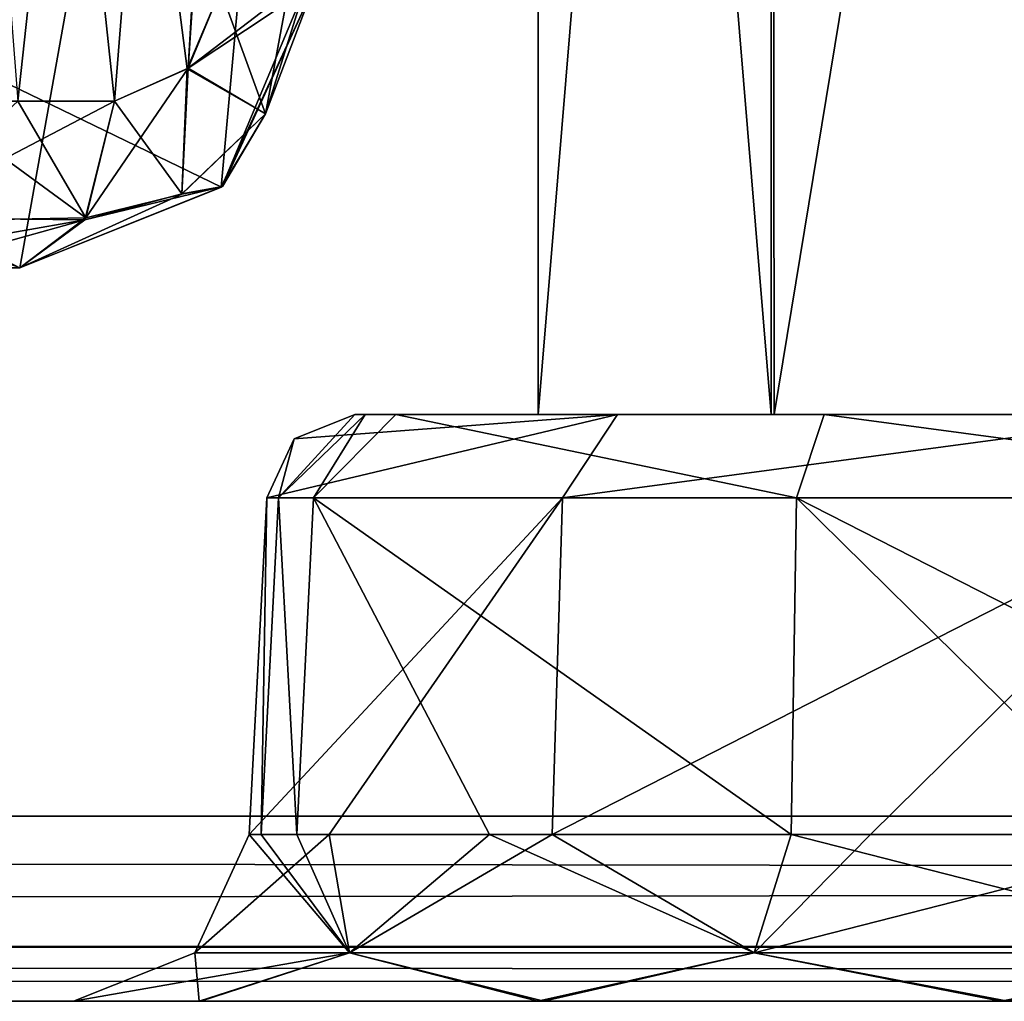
# Model space of a CAD drawing. Header units: inches. Extents: x -9.1 to 9.1, y -1.6 to 4.3.
# Tile 362 of 656: x -2.168 to -2, y -1.605 to -1.438. Entities that reach past the tile are written whole.
import ezdxf

# ---------------------------------------------------------------- set-up
doc = ezdxf.new("R2010")
doc.units = ezdxf.units.IN
doc.header["$LTSCALE"] = 81.481481
doc.header["$MEASUREMENT"] = 0
for name, color, linetype in [('123', 7, 'CONTINUOUS'), ('12871', 7, 'CONTINUOUS'), ('12872', 7, 'CONTINUOUS'), ('12873', 7, 'CONTINUOUS'), ('12874', 7, 'CONTINUOUS'), ('12875', 7, 'CONTINUOUS'), ('12876', 7, 'CONTINUOUS'), ('12877', 7, 'CONTINUOUS'), ('12878', 7, 'CONTINUOUS'), ('12879', 7, 'CONTINUOUS'), ('12948', 7, 'CONTINUOUS'), ('12949', 7, 'CONTINUOUS'), ('12950', 7, 'CONTINUOUS'), ('12951', 7, 'CONTINUOUS'), ('12952', 7, 'CONTINUOUS'), ('12953', 7, 'CONTINUOUS'), ('12954', 7, 'CONTINUOUS'), ('12955', 7, 'CONTINUOUS'), ('12956', 7, 'CONTINUOUS'), ('2689', 7, 'CONTINUOUS'), ('2690', 7, 'CONTINUOUS'), ('2723', 7, 'CONTINUOUS'), ('2727', 7, 'CONTINUOUS'), ('2734', 7, 'CONTINUOUS'), ('2735', 7, 'CONTINUOUS'), ('36', 7, 'CONTINUOUS'), ('395', 7, 'CONTINUOUS'), ('55', 7, 'CONTINUOUS'), ('5872', 7, 'CONTINUOUS'), ('5873', 7, 'CONTINUOUS'), ('5874', 7, 'CONTINUOUS'), ('6048', 7, 'CONTINUOUS'), ('77', 7, 'CONTINUOUS'), ('78', 7, 'CONTINUOUS'), ('92', 7, 'CONTINUOUS')]:
    doc.layers.add(name, color=color, linetype=linetype)

msp = doc.modelspace()

# ---------------------------------------------------------------- linework, layer by layer
at = {"layer": '123', "linetype": 'Continuous'}
for points in [[(-2.11798, -1.43262, 4.05518), (-2.87969, -1.105, 4.05518), (-2.13352, -1.46623, 4.05518), (-2.11798, -1.43262, 4.05518)], [(-2.13352, -1.46623, 4.05518), (-2.87969, -1.105, 4.05518), (-2.16791, -1.48, 4.05518), (-2.13352, -1.46623, 4.05518)]]:
    msp.add_3dface(points, dxfattribs=at)
at = {"layer": '12871', "linetype": 'Continuous'}
for points in [[(-2.13806, -1.59676, -4.352), (-2.11169, -1.59676, -4.43315), (-2.12875, -1.57657, -4.352), (-2.13806, -1.59676, -4.352)], [(-2.12875, -1.57657, -4.352), (-2.11169, -1.59676, -4.43315), (-2.12672, -1.57657, -4.3748), (-2.12875, -1.57657, -4.352)], [(-2.12672, -1.57657, -4.3748), (-2.11169, -1.59676, -4.43315), (-2.12067, -1.57657, -4.39689), (-2.12672, -1.57657, -4.3748)], [(-2.12067, -1.57657, -4.39689), (-2.11169, -1.59676, -4.43315), (-2.0878, -1.57657, -4.44617), (-2.12067, -1.57657, -4.39689)], [(-2.11169, -1.59676, -4.43315), (-2.04266, -1.59676, -4.4833), (-2.0878, -1.57657, -4.44617), (-2.11169, -1.59676, -4.43315)], [(-2.0878, -1.57657, -4.44617), (-2.04266, -1.59676, -4.4833), (-2.03635, -1.57657, -4.47551), (-2.0878, -1.57657, -4.44617)], [(-2.04266, -1.59676, -4.4833), (-1.95734, -1.59676, -4.4833), (-2.03635, -1.57657, -4.47551), (-2.04266, -1.59676, -4.4833)], [(-2.03635, -1.57657, -4.47551), (-1.95734, -1.59676, -4.4833), (-1.9772, -1.57657, -4.47872), (-2.03635, -1.57657, -4.47551)], [(-2.15871, -1.605, -4.352), (-2.13732, -1.605, -4.43148), (-2.13806, -1.59676, -4.352), (-2.15871, -1.605, -4.352)], [(-2.13806, -1.59676, -4.352), (-2.13732, -1.605, -4.43148), (-2.11169, -1.59676, -4.43315), (-2.13806, -1.59676, -4.352)], [(-2.13732, -1.605, -4.43148), (-2.07957, -1.605, -4.48927), (-2.11169, -1.59676, -4.43315), (-2.13732, -1.605, -4.43148)], [(-2.11169, -1.59676, -4.43315), (-2.07957, -1.605, -4.48927), (-2.04266, -1.59676, -4.4833), (-2.11169, -1.59676, -4.43315)], [(-2.07957, -1.605, -4.48927), (-2.00062, -1.605, -4.5107), (-2.04266, -1.59676, -4.4833), (-2.07957, -1.605, -4.48927)], [(-2.04266, -1.59676, -4.4833), (-2.00062, -1.605, -4.5107), (-1.95734, -1.59676, -4.4833), (-2.04266, -1.59676, -4.4833)], [(-2.00062, -1.605, -4.5107), (-1.92149, -1.605, -4.48987), (-1.95734, -1.59676, -4.4833), (-2.00062, -1.605, -4.5107)]]:
    msp.add_3dface(points, dxfattribs=at)
at = {"layer": '12872', "linetype": 'Continuous'}
for points in [[(-2.11169, -1.59676, -4.27085), (-2.13806, -1.59676, -4.352), (-2.11512, -1.57657, -4.29435), (-2.11169, -1.59676, -4.27085)], [(-2.13806, -1.59676, -4.352), (-2.12875, -1.57657, -4.352), (-2.11512, -1.57657, -4.29435), (-2.13806, -1.59676, -4.352)], [(-2.07713, -1.57657, -4.24891), (-2.11169, -1.59676, -4.27085), (-2.11512, -1.57657, -4.29435), (-2.07713, -1.57657, -4.24891)], [(-2.04266, -1.59676, -4.2207), (-2.11169, -1.59676, -4.27085), (-2.07713, -1.57657, -4.24891), (-2.04266, -1.59676, -4.2207)], [(-2.0228, -1.57657, -4.22528), (-2.04266, -1.59676, -4.2207), (-2.07713, -1.57657, -4.24891), (-2.0228, -1.57657, -4.22528)], [(-1.95734, -1.59676, -4.2207), (-2.04266, -1.59676, -4.2207), (-1.96365, -1.57657, -4.22849), (-1.95734, -1.59676, -4.2207)], [(-1.96365, -1.57657, -4.22849), (-2.04266, -1.59676, -4.2207), (-2.0228, -1.57657, -4.22528), (-1.96365, -1.57657, -4.22849)], [(-2.13703, -1.605, -4.27207), (-2.15871, -1.605, -4.352), (-2.11169, -1.59676, -4.27085), (-2.13703, -1.605, -4.27207)], [(-2.15871, -1.605, -4.352), (-2.13806, -1.59676, -4.352), (-2.11169, -1.59676, -4.27085), (-2.15871, -1.605, -4.352)], [(-2.07851, -1.605, -4.21413), (-2.13703, -1.605, -4.27207), (-2.11169, -1.59676, -4.27085), (-2.07851, -1.605, -4.21413)], [(-2.04266, -1.59676, -4.2207), (-2.07851, -1.605, -4.21413), (-2.11169, -1.59676, -4.27085), (-2.04266, -1.59676, -4.2207)], [(-1.99938, -1.605, -4.1933), (-2.07851, -1.605, -4.21413), (-2.04266, -1.59676, -4.2207), (-1.99938, -1.605, -4.1933)], [(-1.95734, -1.59676, -4.2207), (-1.99938, -1.605, -4.1933), (-2.04266, -1.59676, -4.2207), (-1.95734, -1.59676, -4.2207)]]:
    msp.add_3dface(points, dxfattribs=at)
at = {"layer": '12873', "linetype": 'Continuous'}
for points in [[(-2.11512, -1.57657, -4.29435), (-2.12875, -1.57657, -4.352), (-2.07536, -1.51921, -4.25134), (-2.11512, -1.57657, -4.29435)], [(-2.07536, -1.51921, -4.25134), (-2.12875, -1.57657, -4.352), (-2.12574, -1.51921, -4.352), (-2.07536, -1.51921, -4.25134)], [(-2.07713, -1.57657, -4.24891), (-2.11512, -1.57657, -4.29435), (-2.07536, -1.51921, -4.25134), (-2.07713, -1.57657, -4.24891)], [(-1.96459, -1.51921, -4.23134), (-2.07713, -1.57657, -4.24891), (-2.07536, -1.51921, -4.25134), (-1.96459, -1.51921, -4.23134)], [(-2.0228, -1.57657, -4.22528), (-2.07713, -1.57657, -4.24891), (-1.96459, -1.51921, -4.23134), (-2.0228, -1.57657, -4.22528)], [(-1.96365, -1.57657, -4.22849), (-2.0228, -1.57657, -4.22528), (-1.96459, -1.51921, -4.23134), (-1.96365, -1.57657, -4.22849)]]:
    msp.add_3dface(points, dxfattribs=at)
at = {"layer": '12874', "linetype": 'Continuous'}
for points in [[(-2.12875, -1.57657, -4.352), (-2.12672, -1.57657, -4.3748), (-2.12574, -1.51921, -4.352), (-2.12875, -1.57657, -4.352)], [(-2.12574, -1.51921, -4.352), (-2.12672, -1.57657, -4.3748), (-2.12375, -1.51921, -4.37434), (-2.12574, -1.51921, -4.352)], [(-2.12672, -1.57657, -4.3748), (-2.12067, -1.57657, -4.39689), (-2.12375, -1.51921, -4.37434), (-2.12672, -1.57657, -4.3748)], [(-2.12375, -1.51921, -4.37434), (-2.12067, -1.57657, -4.39689), (-2.11781, -1.51921, -4.39596), (-2.12375, -1.51921, -4.37434)], [(-2.12067, -1.57657, -4.39689), (-2.0878, -1.57657, -4.44617), (-2.11781, -1.51921, -4.39596), (-2.12067, -1.57657, -4.39689)], [(-2.11781, -1.51921, -4.39596), (-2.03635, -1.57657, -4.47551), (-2.03541, -1.51921, -4.47266), (-2.11781, -1.51921, -4.39596)], [(-2.0878, -1.57657, -4.44617), (-2.03635, -1.57657, -4.47551), (-2.11781, -1.51921, -4.39596), (-2.0878, -1.57657, -4.44617)], [(-2.03635, -1.57657, -4.47551), (-1.9772, -1.57657, -4.47872), (-2.03541, -1.51921, -4.47266), (-2.03635, -1.57657, -4.47551)], [(-2.03541, -1.51921, -4.47266), (-1.92287, -1.57657, -4.45509), (-1.92464, -1.51921, -4.45266), (-2.03541, -1.51921, -4.47266)], [(-1.9772, -1.57657, -4.47872), (-1.92287, -1.57657, -4.45509), (-2.03541, -1.51921, -4.47266), (-1.9772, -1.57657, -4.47872)]]:
    msp.add_3dface(points, dxfattribs=at)
at = {"layer": '12875', "linetype": 'Continuous'}
for points in [[(-2.11077, -1.505, -4.352), (-2.12375, -1.51921, -4.37434), (-2.109, -1.505, -4.37168), (-2.11077, -1.505, -4.352)], [(-2.12109, -1.50912, -4.352), (-2.12375, -1.51921, -4.37434), (-2.11077, -1.505, -4.352), (-2.12109, -1.50912, -4.352)], [(-2.12375, -1.51921, -4.37434), (-2.11781, -1.51921, -4.39596), (-2.109, -1.505, -4.37168), (-2.12375, -1.51921, -4.37434)], [(-2.11781, -1.51921, -4.39596), (-2.10378, -1.505, -4.39073), (-2.109, -1.505, -4.37168), (-2.11781, -1.51921, -4.39596)], [(-2.11781, -1.51921, -4.39596), (-2.03541, -1.51921, -4.47266), (-2.10378, -1.505, -4.39073), (-2.11781, -1.51921, -4.39596)], [(-2.10378, -1.505, -4.39073), (-2.03541, -1.51921, -4.47266), (-2.03072, -1.505, -4.45838), (-2.10378, -1.505, -4.39073)], [(-2.03541, -1.51921, -4.47266), (-1.92464, -1.51921, -4.45266), (-2.03072, -1.505, -4.45838), (-2.03541, -1.51921, -4.47266)], [(-2.03072, -1.505, -4.45838), (-1.92464, -1.51921, -4.45266), (-1.93403, -1.505, -4.44092), (-2.03072, -1.505, -4.45838)], [(-2.12574, -1.51921, -4.352), (-2.12375, -1.51921, -4.37434), (-2.12109, -1.50912, -4.352), (-2.12574, -1.51921, -4.352)]]:
    msp.add_3dface(points, dxfattribs=at)
at = {"layer": '12876', "linetype": 'Continuous'}
for points in [[(-2.11077, -1.505, -4.352), (-2.0795, -1.505, -4.352), (-2.03924, -1.505, -4.28289), (-2.11077, -1.505, -4.352)], [(-2.06597, -1.505, -4.26308), (-2.11077, -1.505, -4.352), (-2.03924, -1.505, -4.28289), (-2.06597, -1.505, -4.26308)], [(-2.11077, -1.505, -4.352), (-2.109, -1.505, -4.37168), (-2.0795, -1.505, -4.352), (-2.11077, -1.505, -4.352)], [(-2.109, -1.505, -4.37168), (-2.10378, -1.505, -4.39073), (-2.0795, -1.505, -4.352), (-2.109, -1.505, -4.37168)], [(-2.0795, -1.505, -4.352), (-2.10378, -1.505, -4.39073), (-2.03977, -1.505, -4.42079), (-2.0795, -1.505, -4.352)], [(-2.10378, -1.505, -4.39073), (-2.03072, -1.505, -4.45838), (-2.03977, -1.505, -4.42079), (-2.10378, -1.505, -4.39073)], [(-1.96928, -1.505, -4.24562), (-2.06597, -1.505, -4.26308), (-2.03924, -1.505, -4.28289), (-1.96928, -1.505, -4.24562)], [(-2.03977, -1.505, -4.42079), (-2.03072, -1.505, -4.45838), (-1.96076, -1.505, -4.42111), (-2.03977, -1.505, -4.42079)], [(-1.96023, -1.505, -4.28321), (-1.96928, -1.505, -4.24562), (-2.03924, -1.505, -4.28289), (-1.96023, -1.505, -4.28321)], [(-2.03072, -1.505, -4.45838), (-1.93403, -1.505, -4.44092), (-1.96076, -1.505, -4.42111), (-2.03072, -1.505, -4.45838)]]:
    msp.add_3dface(points, dxfattribs=at)
at = {"layer": '12877', "linetype": 'Continuous'}
for points in [[(-2.12574, -1.51921, -4.352), (-2.12109, -1.50912, -4.352), (-2.06597, -1.505, -4.26308), (-2.12574, -1.51921, -4.352)], [(-2.07536, -1.51921, -4.25134), (-2.12574, -1.51921, -4.352), (-2.06597, -1.505, -4.26308), (-2.07536, -1.51921, -4.25134)], [(-2.12109, -1.50912, -4.352), (-2.11077, -1.505, -4.352), (-2.06597, -1.505, -4.26308), (-2.12109, -1.50912, -4.352)], [(-1.96459, -1.51921, -4.23134), (-2.07536, -1.51921, -4.25134), (-1.96928, -1.505, -4.24562), (-1.96459, -1.51921, -4.23134)], [(-2.07536, -1.51921, -4.25134), (-2.06597, -1.505, -4.26308), (-1.96928, -1.505, -4.24562), (-2.07536, -1.51921, -4.25134)]]:
    msp.add_3dface(points, dxfattribs=at)
at = {"layer": '12878', "linetype": 'Continuous'}
for points in [[(-2.0795, -1.025, -4.352), (-2.03977, -1.505, -4.42079), (-2.03975, -1.025, -4.42085), (-2.0795, -1.025, -4.352)], [(-2.0795, -1.505, -4.352), (-2.03977, -1.505, -4.42079), (-2.0795, -1.025, -4.352), (-2.0795, -1.505, -4.352)], [(-2.03977, -1.505, -4.42079), (-1.96076, -1.505, -4.42111), (-2.03975, -1.025, -4.42085), (-2.03977, -1.505, -4.42079)], [(-2.03975, -1.025, -4.42085), (-1.96076, -1.505, -4.42111), (-1.96025, -1.025, -4.42085), (-2.03975, -1.025, -4.42085)]]:
    msp.add_3dface(points, dxfattribs=at)
at = {"layer": '12879', "linetype": 'Continuous'}
for points in [[(-2.0795, -1.505, -4.352), (-2.0795, -1.025, -4.352), (-2.03975, -1.025, -4.28315), (-2.0795, -1.505, -4.352)], [(-2.03924, -1.505, -4.28289), (-2.0795, -1.505, -4.352), (-2.03975, -1.025, -4.28315), (-2.03924, -1.505, -4.28289)], [(-1.96025, -1.025, -4.28315), (-2.03924, -1.505, -4.28289), (-2.03975, -1.025, -4.28315), (-1.96025, -1.025, -4.28315)], [(-1.96023, -1.505, -4.28321), (-2.03924, -1.505, -4.28289), (-1.96025, -1.025, -4.28315), (-1.96023, -1.505, -4.28321)]]:
    msp.add_3dface(points, dxfattribs=at)
at = {"layer": '12948', "linetype": 'Continuous'}
for points in [[(-2.11512, -1.57657, 4.40965), (-2.13806, -1.59676, 4.352), (-2.12875, -1.57657, 4.352), (-2.11512, -1.57657, 4.40965)], [(-2.11169, -1.59676, 4.43315), (-2.13806, -1.59676, 4.352), (-2.11512, -1.57657, 4.40965), (-2.11169, -1.59676, 4.43315)], [(-2.07713, -1.57657, 4.45509), (-2.11169, -1.59676, 4.43315), (-2.11512, -1.57657, 4.40965), (-2.07713, -1.57657, 4.45509)], [(-2.04266, -1.59676, 4.4833), (-2.11169, -1.59676, 4.43315), (-2.07713, -1.57657, 4.45509), (-2.04266, -1.59676, 4.4833)], [(-2.0228, -1.57657, 4.47872), (-2.04266, -1.59676, 4.4833), (-2.07713, -1.57657, 4.45509), (-2.0228, -1.57657, 4.47872)], [(-1.96365, -1.57657, 4.47551), (-2.04266, -1.59676, 4.4833), (-2.0228, -1.57657, 4.47872), (-1.96365, -1.57657, 4.47551)], [(-1.95734, -1.59676, 4.4833), (-2.04266, -1.59676, 4.4833), (-1.96365, -1.57657, 4.47551), (-1.95734, -1.59676, 4.4833)], [(-2.13703, -1.605, 4.43193), (-2.15871, -1.605, 4.352), (-2.11169, -1.59676, 4.43315), (-2.13703, -1.605, 4.43193)], [(-2.11169, -1.59676, 4.43315), (-2.15871, -1.605, 4.352), (-2.13806, -1.59676, 4.352), (-2.11169, -1.59676, 4.43315)], [(-2.07851, -1.605, 4.48987), (-2.13703, -1.605, 4.43193), (-2.11169, -1.59676, 4.43315), (-2.07851, -1.605, 4.48987)], [(-2.04266, -1.59676, 4.4833), (-2.07851, -1.605, 4.48987), (-2.11169, -1.59676, 4.43315), (-2.04266, -1.59676, 4.4833)], [(-1.99938, -1.605, 4.5107), (-2.07851, -1.605, 4.48987), (-2.04266, -1.59676, 4.4833), (-1.99938, -1.605, 4.5107)], [(-1.95734, -1.59676, 4.4833), (-1.99938, -1.605, 4.5107), (-2.04266, -1.59676, 4.4833), (-1.95734, -1.59676, 4.4833)]]:
    msp.add_3dface(points, dxfattribs=at)
at = {"layer": '12949', "linetype": 'Continuous'}
for points in [[(-2.12875, -1.57657, 4.352), (-2.13806, -1.59676, 4.352), (-2.11169, -1.59676, 4.27085), (-2.12875, -1.57657, 4.352)], [(-2.12875, -1.57657, 4.352), (-2.11169, -1.59676, 4.27085), (-2.12672, -1.57657, 4.3292), (-2.12875, -1.57657, 4.352)], [(-2.12672, -1.57657, 4.3292), (-2.11169, -1.59676, 4.27085), (-2.12067, -1.57657, 4.30711), (-2.12672, -1.57657, 4.3292)], [(-2.12067, -1.57657, 4.30711), (-2.11169, -1.59676, 4.27085), (-2.0878, -1.57657, 4.25783), (-2.12067, -1.57657, 4.30711)], [(-2.11169, -1.59676, 4.27085), (-2.04266, -1.59676, 4.2207), (-2.0878, -1.57657, 4.25783), (-2.11169, -1.59676, 4.27085)], [(-2.0878, -1.57657, 4.25783), (-2.04266, -1.59676, 4.2207), (-2.03635, -1.57657, 4.22849), (-2.0878, -1.57657, 4.25783)], [(-2.04266, -1.59676, 4.2207), (-1.95734, -1.59676, 4.2207), (-2.03635, -1.57657, 4.22849), (-2.04266, -1.59676, 4.2207)], [(-2.03635, -1.57657, 4.22849), (-1.95734, -1.59676, 4.2207), (-1.9772, -1.57657, 4.22528), (-2.03635, -1.57657, 4.22849)], [(-2.15871, -1.605, 4.352), (-2.13732, -1.605, 4.27252), (-2.13806, -1.59676, 4.352), (-2.15871, -1.605, 4.352)], [(-2.13806, -1.59676, 4.352), (-2.13732, -1.605, 4.27252), (-2.11169, -1.59676, 4.27085), (-2.13806, -1.59676, 4.352)], [(-2.13732, -1.605, 4.27252), (-2.07957, -1.605, 4.21473), (-2.11169, -1.59676, 4.27085), (-2.13732, -1.605, 4.27252)], [(-2.11169, -1.59676, 4.27085), (-2.07957, -1.605, 4.21473), (-2.04266, -1.59676, 4.2207), (-2.11169, -1.59676, 4.27085)], [(-2.07957, -1.605, 4.21473), (-2.00062, -1.605, 4.1933), (-2.04266, -1.59676, 4.2207), (-2.07957, -1.605, 4.21473)], [(-2.04266, -1.59676, 4.2207), (-2.00062, -1.605, 4.1933), (-1.95734, -1.59676, 4.2207), (-2.04266, -1.59676, 4.2207)], [(-2.00062, -1.605, 4.1933), (-1.92149, -1.605, 4.21413), (-1.95734, -1.59676, 4.2207), (-2.00062, -1.605, 4.1933)]]:
    msp.add_3dface(points, dxfattribs=at)
at = {"layer": '12950', "linetype": 'Continuous'}
for points in [[(-2.12875, -1.57657, 4.352), (-2.12672, -1.57657, 4.3292), (-2.12574, -1.51921, 4.352), (-2.12875, -1.57657, 4.352)], [(-2.12574, -1.51921, 4.352), (-2.12672, -1.57657, 4.3292), (-2.12375, -1.51921, 4.32966), (-2.12574, -1.51921, 4.352)], [(-2.12672, -1.57657, 4.3292), (-2.12067, -1.57657, 4.30711), (-2.12375, -1.51921, 4.32966), (-2.12672, -1.57657, 4.3292)], [(-2.12375, -1.51921, 4.32966), (-2.12067, -1.57657, 4.30711), (-2.11781, -1.51921, 4.30804), (-2.12375, -1.51921, 4.32966)], [(-2.12067, -1.57657, 4.30711), (-2.0878, -1.57657, 4.25783), (-2.11781, -1.51921, 4.30804), (-2.12067, -1.57657, 4.30711)], [(-2.11781, -1.51921, 4.30804), (-2.03635, -1.57657, 4.22849), (-2.03541, -1.51921, 4.23134), (-2.11781, -1.51921, 4.30804)], [(-2.0878, -1.57657, 4.25783), (-2.03635, -1.57657, 4.22849), (-2.11781, -1.51921, 4.30804), (-2.0878, -1.57657, 4.25783)], [(-2.03635, -1.57657, 4.22849), (-1.9772, -1.57657, 4.22528), (-2.03541, -1.51921, 4.23134), (-2.03635, -1.57657, 4.22849)], [(-2.03541, -1.51921, 4.23134), (-1.92287, -1.57657, 4.24891), (-1.92464, -1.51921, 4.25134), (-2.03541, -1.51921, 4.23134)], [(-1.9772, -1.57657, 4.22528), (-1.92287, -1.57657, 4.24891), (-2.03541, -1.51921, 4.23134), (-1.9772, -1.57657, 4.22528)]]:
    msp.add_3dface(points, dxfattribs=at)
at = {"layer": '12951', "linetype": 'Continuous'}
for points in [[(-2.12875, -1.57657, 4.352), (-2.12574, -1.51921, 4.352), (-2.07536, -1.51921, 4.45266), (-2.12875, -1.57657, 4.352)], [(-2.11512, -1.57657, 4.40965), (-2.12875, -1.57657, 4.352), (-2.07536, -1.51921, 4.45266), (-2.11512, -1.57657, 4.40965)], [(-2.07713, -1.57657, 4.45509), (-2.11512, -1.57657, 4.40965), (-2.07536, -1.51921, 4.45266), (-2.07713, -1.57657, 4.45509)], [(-1.96459, -1.51921, 4.47266), (-2.07713, -1.57657, 4.45509), (-2.07536, -1.51921, 4.45266), (-1.96459, -1.51921, 4.47266)], [(-2.0228, -1.57657, 4.47872), (-2.07713, -1.57657, 4.45509), (-1.96459, -1.51921, 4.47266), (-2.0228, -1.57657, 4.47872)], [(-1.96365, -1.57657, 4.47551), (-2.0228, -1.57657, 4.47872), (-1.96459, -1.51921, 4.47266), (-1.96365, -1.57657, 4.47551)]]:
    msp.add_3dface(points, dxfattribs=at)
at = {"layer": '12952', "linetype": 'Continuous'}
for points in [[(-2.06597, -1.505, 4.44092), (-2.12574, -1.51921, 4.352), (-2.12109, -1.50912, 4.352), (-2.06597, -1.505, 4.44092)], [(-2.07536, -1.51921, 4.45266), (-2.12574, -1.51921, 4.352), (-2.06597, -1.505, 4.44092), (-2.07536, -1.51921, 4.45266)], [(-2.11077, -1.505, 4.352), (-2.06597, -1.505, 4.44092), (-2.12109, -1.50912, 4.352), (-2.11077, -1.505, 4.352)], [(-1.96928, -1.505, 4.45838), (-2.07536, -1.51921, 4.45266), (-2.06597, -1.505, 4.44092), (-1.96928, -1.505, 4.45838)], [(-1.96459, -1.51921, 4.47266), (-2.07536, -1.51921, 4.45266), (-1.96928, -1.505, 4.45838), (-1.96459, -1.51921, 4.47266)]]:
    msp.add_3dface(points, dxfattribs=at)
at = {"layer": '12953', "linetype": 'Continuous'}
for points in [[(-2.11077, -1.505, 4.352), (-2.0795, -1.505, 4.352), (-2.03924, -1.505, 4.42111), (-2.11077, -1.505, 4.352)], [(-2.06597, -1.505, 4.44092), (-2.11077, -1.505, 4.352), (-2.03924, -1.505, 4.42111), (-2.06597, -1.505, 4.44092)], [(-2.11077, -1.505, 4.352), (-2.109, -1.505, 4.33232), (-2.0795, -1.505, 4.352), (-2.11077, -1.505, 4.352)], [(-2.109, -1.505, 4.33232), (-2.10378, -1.505, 4.31327), (-2.0795, -1.505, 4.352), (-2.109, -1.505, 4.33232)], [(-2.0795, -1.505, 4.352), (-2.10378, -1.505, 4.31327), (-2.03977, -1.505, 4.28321), (-2.0795, -1.505, 4.352)], [(-2.10378, -1.505, 4.31327), (-2.03072, -1.505, 4.24562), (-2.03977, -1.505, 4.28321), (-2.10378, -1.505, 4.31327)], [(-1.96928, -1.505, 4.45838), (-2.06597, -1.505, 4.44092), (-2.03924, -1.505, 4.42111), (-1.96928, -1.505, 4.45838)], [(-2.03977, -1.505, 4.28321), (-2.03072, -1.505, 4.24562), (-1.96076, -1.505, 4.28289), (-2.03977, -1.505, 4.28321)], [(-1.96023, -1.505, 4.42079), (-1.96928, -1.505, 4.45838), (-2.03924, -1.505, 4.42111), (-1.96023, -1.505, 4.42079)], [(-2.03072, -1.505, 4.24562), (-1.93403, -1.505, 4.26308), (-1.96076, -1.505, 4.28289), (-2.03072, -1.505, 4.24562)]]:
    msp.add_3dface(points, dxfattribs=at)
at = {"layer": '12954', "linetype": 'Continuous'}
for points in [[(-2.11077, -1.505, 4.352), (-2.12375, -1.51921, 4.32966), (-2.109, -1.505, 4.33232), (-2.11077, -1.505, 4.352)], [(-2.12375, -1.51921, 4.32966), (-2.11077, -1.505, 4.352), (-2.12109, -1.50912, 4.352), (-2.12375, -1.51921, 4.32966)], [(-2.12375, -1.51921, 4.32966), (-2.11781, -1.51921, 4.30804), (-2.109, -1.505, 4.33232), (-2.12375, -1.51921, 4.32966)], [(-2.11781, -1.51921, 4.30804), (-2.10378, -1.505, 4.31327), (-2.109, -1.505, 4.33232), (-2.11781, -1.51921, 4.30804)], [(-2.11781, -1.51921, 4.30804), (-2.03541, -1.51921, 4.23134), (-2.10378, -1.505, 4.31327), (-2.11781, -1.51921, 4.30804)], [(-2.03541, -1.51921, 4.23134), (-2.03072, -1.505, 4.24562), (-2.10378, -1.505, 4.31327), (-2.03541, -1.51921, 4.23134)], [(-2.03541, -1.51921, 4.23134), (-1.92464, -1.51921, 4.25134), (-2.03072, -1.505, 4.24562), (-2.03541, -1.51921, 4.23134)], [(-1.92464, -1.51921, 4.25134), (-1.93403, -1.505, 4.26308), (-2.03072, -1.505, 4.24562), (-1.92464, -1.51921, 4.25134)], [(-2.12574, -1.51921, 4.352), (-2.12375, -1.51921, 4.32966), (-2.12109, -1.50912, 4.352), (-2.12574, -1.51921, 4.352)]]:
    msp.add_3dface(points, dxfattribs=at)
at = {"layer": '12955', "linetype": 'Continuous'}
for points in [[(-2.0795, -1.025, 4.352), (-2.03977, -1.505, 4.28321), (-2.03975, -1.025, 4.28315), (-2.0795, -1.025, 4.352)], [(-2.0795, -1.505, 4.352), (-2.03977, -1.505, 4.28321), (-2.0795, -1.025, 4.352), (-2.0795, -1.505, 4.352)], [(-2.03977, -1.505, 4.28321), (-1.96076, -1.505, 4.28289), (-2.03975, -1.025, 4.28315), (-2.03977, -1.505, 4.28321)], [(-2.03975, -1.025, 4.28315), (-1.96076, -1.505, 4.28289), (-1.96025, -1.025, 4.28315), (-2.03975, -1.025, 4.28315)]]:
    msp.add_3dface(points, dxfattribs=at)
at = {"layer": '12956', "linetype": 'Continuous'}
for points in [[(-2.0795, -1.505, 4.352), (-2.0795, -1.025, 4.352), (-2.03975, -1.025, 4.42085), (-2.0795, -1.505, 4.352)], [(-2.03924, -1.505, 4.42111), (-2.0795, -1.505, 4.352), (-2.03975, -1.025, 4.42085), (-2.03924, -1.505, 4.42111)], [(-1.96025, -1.025, 4.42085), (-2.03924, -1.505, 4.42111), (-2.03975, -1.025, 4.42085), (-1.96025, -1.025, 4.42085)], [(-1.96023, -1.505, 4.42079), (-2.03924, -1.505, 4.42111), (-1.96025, -1.025, 4.42085), (-1.96023, -1.505, 4.42079)]]:
    msp.add_3dface(points, dxfattribs=at)
at = {"layer": '2689', "linetype": 'Continuous'}
for points in [[(-2.13353, -1.46623, -4.04245), (-2.11798, -1.43262, -4.04245), (-2.13333, -1.46612, -4.08194), (-2.13353, -1.46623, -4.04245)], [(-2.11798, -1.43262, -4.04245), (-2.11798, -1.43262, -4.07931), (-2.13333, -1.46612, -4.08194), (-2.11798, -1.43262, -4.04245)], [(-2.16791, -1.48, -4.08996), (-2.13353, -1.46623, -4.04245), (-2.13333, -1.46612, -4.08194), (-2.16791, -1.48, -4.08996)], [(-2.16791, -1.48, -4.04245), (-2.13353, -1.46623, -4.04245), (-2.16791, -1.48, -4.08996), (-2.16791, -1.48, -4.04245)]]:
    msp.add_3dface(points, dxfattribs=at)
at = {"layer": '2690', "linetype": 'Continuous'}
msp.add_3dface([(-2.16791, -1.48, -4.04245), (-2.16791, -1.48, -4.08996), (-2.18616, -1.48, -4.10259), (-2.16791, -1.48, -4.04245)], dxfattribs=at)
at = {"layer": '2723', "linetype": 'Continuous'}
for points in [[(-2.8742, -0.63817, -4.47526), (-2.82519, -1.57343, -4.42625), (-2.1063, -0.63817, -4.47526), (-2.8742, -0.63817, -4.47526)], [(-2.1063, -0.63817, -4.47526), (-2.82519, -1.57343, -4.42625), (-2.24995, -0.84342, -4.4645), (-2.1063, -0.63817, -4.47526)]]:
    msp.add_3dface(points, dxfattribs=at)
at = {"layer": '2727', "linetype": 'Continuous'}
for points in [[(-2.16824, -1.45157, -4.1266), (-2.15174, -1.45157, -4.11518), (-2.21216, -0.88343, -4.21696), (-2.16824, -1.45157, -4.1266)], [(-2.21216, -0.88343, -4.21696), (-2.15174, -1.45157, -4.11518), (-2.13932, -1.44608, -4.108), (-2.21216, -0.88343, -4.21696)], [(-2.13365, -1.43262, -4.10565), (-2.21216, -0.88343, -4.21696), (-2.13932, -1.44608, -4.108), (-2.13365, -1.43262, -4.10565)]]:
    msp.add_3dface(points, dxfattribs=at)
at = {"layer": '2734', "linetype": 'Continuous'}
for points in [[(-2.16824, -1.45157, -4.1266), (-2.18975, -1.47146, -4.13235), (-2.15174, -1.45157, -4.11518), (-2.16824, -1.45157, -4.1266)], [(-2.15174, -1.45157, -4.11518), (-2.18975, -1.47146, -4.13235), (-2.15678, -1.47178, -4.10733), (-2.15174, -1.45157, -4.11518)], [(-2.18975, -1.47146, -4.13235), (-2.20346, -1.48, -4.11649), (-2.15678, -1.47178, -4.10733), (-2.18975, -1.47146, -4.13235)], [(-2.20346, -1.48, -4.11649), (-2.18616, -1.48, -4.10259), (-2.15678, -1.47178, -4.10733), (-2.20346, -1.48, -4.11649)], [(-2.18616, -1.48, -4.10259), (-2.16791, -1.48, -4.08996), (-2.15678, -1.47178, -4.10733), (-2.18616, -1.48, -4.10259)]]:
    msp.add_3dface(points, dxfattribs=at)
at = {"layer": '2735', "linetype": 'Continuous'}
for points in [[(-2.13365, -1.43262, -4.10565), (-2.13932, -1.44608, -4.108), (-2.12214, -1.43287, -4.09452), (-2.13365, -1.43262, -4.10565)], [(-2.13932, -1.44608, -4.108), (-2.11944, -1.43283, -4.08853), (-2.12214, -1.43287, -4.09452), (-2.13932, -1.44608, -4.108)], [(-2.11944, -1.43283, -4.08853), (-2.13932, -1.44608, -4.108), (-2.126, -1.45373, -4.09067), (-2.11944, -1.43283, -4.08853)], [(-2.13333, -1.46612, -4.08194), (-2.11798, -1.43262, -4.07931), (-2.126, -1.45373, -4.09067), (-2.13333, -1.46612, -4.08194)], [(-2.11798, -1.43262, -4.07931), (-2.11944, -1.43283, -4.08853), (-2.126, -1.45373, -4.09067), (-2.11798, -1.43262, -4.07931)], [(-2.13932, -1.44608, -4.108), (-2.15174, -1.45157, -4.11518), (-2.14025, -1.46739, -4.09762), (-2.13932, -1.44608, -4.108)], [(-2.126, -1.45373, -4.09067), (-2.13932, -1.44608, -4.108), (-2.14025, -1.46739, -4.09762), (-2.126, -1.45373, -4.09067)], [(-2.15174, -1.45157, -4.11518), (-2.15678, -1.47178, -4.10733), (-2.14025, -1.46739, -4.09762), (-2.15174, -1.45157, -4.11518)], [(-2.13333, -1.46612, -4.08194), (-2.126, -1.45373, -4.09067), (-2.14025, -1.46739, -4.09762), (-2.13333, -1.46612, -4.08194)], [(-2.16791, -1.48, -4.08996), (-2.13333, -1.46612, -4.08194), (-2.15678, -1.47178, -4.10733), (-2.16791, -1.48, -4.08996)], [(-2.15678, -1.47178, -4.10733), (-2.13333, -1.46612, -4.08194), (-2.14025, -1.46739, -4.09762), (-2.15678, -1.47178, -4.10733)]]:
    msp.add_3dface(points, dxfattribs=at)
at = {"layer": '36', "linetype": 'Continuous'}
for points in [[(-8.57818, -1.605, -4.59779), (8.5782, -1.605, -4.59779), (-6.00062, -1.605, -4.5107), (-8.57818, -1.605, -4.59779)], [(8.5782, -1.605, 4.59779), (-8.57818, -1.605, 4.59779), (6.00062, -1.605, 4.5107), (8.5782, -1.605, 4.59779)], [(6.00062, -1.605, 4.5107), (-8.57818, -1.605, 4.59779), (5.92149, -1.605, 4.48987), (6.00062, -1.605, 4.5107)], [(5.92149, -1.605, 4.48987), (-8.57818, -1.605, 4.59779), (2.00062, -1.605, 4.5107), (5.92149, -1.605, 4.48987)], [(2.00062, -1.605, 4.5107), (-8.57818, -1.605, 4.59779), (1.92149, -1.605, 4.48987), (2.00062, -1.605, 4.5107)], [(1.92149, -1.605, 4.48987), (-8.57818, -1.605, 4.59779), (-1.99938, -1.605, 4.5107), (1.92149, -1.605, 4.48987)], [(-1.99938, -1.605, 4.5107), (-8.57818, -1.605, 4.59779), (-2.07851, -1.605, 4.48987), (-1.99938, -1.605, 4.5107)], [(-2.07851, -1.605, 4.48987), (-8.57818, -1.605, 4.59779), (-2.31451, -1.605, 4.45621), (-2.07851, -1.605, 4.48987)], [(-6.00062, -1.605, -4.5107), (8.5782, -1.605, -4.59779), (-5.92149, -1.605, -4.48987), (-6.00062, -1.605, -4.5107)], [(-5.92149, -1.605, -4.48987), (8.5782, -1.605, -4.59779), (-2.00062, -1.605, -4.5107), (-5.92149, -1.605, -4.48987)], [(-5.92149, -1.605, -4.48987), (-2.00062, -1.605, -4.5107), (-5.68549, -1.605, -4.45621), (-5.92149, -1.605, -4.48987)], [(-5.68549, -1.605, -4.45621), (-2.00062, -1.605, -4.5107), (-5.17481, -1.605, -4.45621), (-5.68549, -1.605, -4.45621)], [(-5.17481, -1.605, -4.45621), (-2.00062, -1.605, -4.5107), (-4.82519, -1.605, -4.45621), (-5.17481, -1.605, -4.45621)], [(-4.82519, -1.605, -4.45621), (-2.00062, -1.605, -4.5107), (-4.15531, -1.605, -4.45621), (-4.82519, -1.605, -4.45621)], [(-4.15531, -1.605, -4.45621), (-2.00062, -1.605, -4.5107), (-3.84469, -1.605, -4.45621), (-4.15531, -1.605, -4.45621)], [(-3.84469, -1.605, -4.45621), (-2.00062, -1.605, -4.5107), (-3.17481, -1.605, -4.45621), (-3.84469, -1.605, -4.45621)], [(-3.17481, -1.605, -4.45621), (-2.00062, -1.605, -4.5107), (-3.13245, -1.605, -4.43868), (-3.17481, -1.605, -4.45621)], [(-3.13245, -1.605, -4.43868), (-2.00062, -1.605, -4.5107), (-2.82519, -1.605, -4.45621), (-3.13245, -1.605, -4.43868)], [(-2.82519, -1.605, -4.45621), (-2.00062, -1.605, -4.5107), (-2.31451, -1.605, -4.45621), (-2.82519, -1.605, -4.45621)], [(-2.00062, -1.605, -4.5107), (-2.07957, -1.605, -4.48927), (-2.31451, -1.605, -4.45621), (-2.00062, -1.605, -4.5107)], [(-2.31451, -1.605, -4.45621), (-2.07957, -1.605, -4.48927), (-2.26929, -1.605, -4.43563), (-2.31451, -1.605, -4.45621)], [(-2.13703, -1.605, 4.43193), (-2.07851, -1.605, 4.48987), (-2.31451, -1.605, 4.45621), (-2.13703, -1.605, 4.43193)], [(-2.26926, -1.605, 4.4356), (-2.13703, -1.605, 4.43193), (-2.31451, -1.605, 4.45621), (-2.26926, -1.605, 4.4356)], [(-2.26929, -1.605, -4.43563), (-2.07957, -1.605, -4.48927), (-2.25517, -1.605, -4.38793), (-2.26929, -1.605, -4.43563)], [(-2.15871, -1.605, 4.352), (-2.13703, -1.605, 4.43193), (-2.26926, -1.605, 4.4356), (-2.15871, -1.605, 4.352)], [(-2.25517, -1.605, 4.38793), (-2.15871, -1.605, 4.352), (-2.26926, -1.605, 4.4356), (-2.25517, -1.605, 4.38793)], [(-2.07957, -1.605, -4.48927), (-2.13732, -1.605, -4.43148), (-2.25517, -1.605, -4.38793), (-2.07957, -1.605, -4.48927)], [(-2.25517, -1.605, -4.38793), (-2.13732, -1.605, -4.43148), (-2.25165, -1.605, -4.29664), (-2.25517, -1.605, -4.38793)], [(-2.21654, -1.605, 4.2123), (-2.15871, -1.605, 4.352), (-2.25517, -1.605, 4.38793), (-2.21654, -1.605, 4.2123)], [(-2.25165, -1.605, -4.29664), (-2.13732, -1.605, -4.43148), (-2.21654, -1.605, -4.2123), (-2.25165, -1.605, -4.29664)], [(-2.21654, -1.605, -4.2123), (-2.13732, -1.605, -4.43148), (-2.21418, -1.605, -4.15122), (-2.21654, -1.605, -4.2123)], [(-2.21426, -1.605, 4.15107), (-2.15871, -1.605, 4.352), (-2.21654, -1.605, 4.2123), (-2.21426, -1.605, 4.15107)], [(-2.15871, -1.605, -4.352), (-2.15871, -1.605, 4.352), (-2.21426, -1.605, 4.15107), (-2.15871, -1.605, -4.352)], [(-2.15871, -1.605, -4.352), (-2.21426, -1.605, 4.15107), (-2.21418, -1.605, -4.15122), (-2.15871, -1.605, -4.352)], [(-2.13732, -1.605, -4.43148), (-2.15871, -1.605, -4.352), (-2.21418, -1.605, -4.15122), (-2.13732, -1.605, -4.43148)], [(-2.15871, -1.605, -4.352), (-2.13703, -1.605, -4.27207), (-2.15871, -1.605, 4.352), (-2.15871, -1.605, -4.352)], [(-2.15871, -1.605, 4.352), (-2.13703, -1.605, -4.27207), (-2.13732, -1.605, 4.27252), (-2.15871, -1.605, 4.352)], [(-2.13732, -1.605, 4.27252), (-2.13703, -1.605, -4.27207), (-2.07957, -1.605, 4.21473), (-2.13732, -1.605, 4.27252)], [(-2.13703, -1.605, -4.27207), (-2.07851, -1.605, -4.21413), (-2.07957, -1.605, 4.21473), (-2.13703, -1.605, -4.27207)], [(-2.07957, -1.605, 4.21473), (-2.07851, -1.605, -4.21413), (-2.00062, -1.605, 4.1933), (-2.07957, -1.605, 4.21473)], [(-2.07851, -1.605, -4.21413), (-1.99938, -1.605, -4.1933), (-2.00062, -1.605, 4.1933), (-2.07851, -1.605, -4.21413)], [(-2.00062, -1.605, -4.5107), (8.5782, -1.605, -4.59779), (-1.92149, -1.605, -4.48987), (-2.00062, -1.605, -4.5107)], [(-2.00062, -1.605, 4.1933), (-1.99938, -1.605, -4.1933), (-1.92149, -1.605, 4.21413), (-2.00062, -1.605, 4.1933)]]:
    msp.add_3dface(points, dxfattribs=at)
at = {"layer": '395', "linetype": 'Continuous'}
for points in [[(-8.57837, -1.57343, 4.62775), (8.57837, -1.57343, 4.62775), (-8.52935, -0.63817, 4.57874), (-8.57837, -1.57343, 4.62775)], [(-8.52935, -0.63817, 4.57874), (8.57837, -1.57343, 4.62775), (-7.12257, -0.63817, 4.57874), (-8.52935, -0.63817, 4.57874)], [(-7.12257, -0.63817, 4.57874), (8.57837, -1.57343, 4.62775), (-6.87743, -0.63817, 4.57874), (-7.12257, -0.63817, 4.57874)], [(-6.87743, -0.63817, 4.57874), (8.57837, -1.57343, 4.62775), (-6.10307, -0.63817, 4.57874), (-6.87743, -0.63817, 4.57874)], [(-6.10307, -0.63817, 4.57874), (8.57837, -1.57343, 4.62775), (-5.89693, -0.63817, 4.57874), (-6.10307, -0.63817, 4.57874)], [(-5.89693, -0.63817, 4.57874), (8.57837, -1.57343, 4.62775), (-5.12257, -0.63817, 4.57874), (-5.89693, -0.63817, 4.57874)], [(-5.12257, -0.63817, 4.57874), (8.57837, -1.57343, 4.62775), (-4.87743, -0.63817, 4.57874), (-5.12257, -0.63817, 4.57874)], [(-4.87743, -0.63817, 4.57874), (8.57837, -1.57343, 4.62775), (-4.10307, -0.63817, 4.57874), (-4.87743, -0.63817, 4.57874)], [(8.57837, -1.57343, 4.62775), (-3.89693, -0.63817, 4.57874), (-4.10307, -0.63817, 4.57874), (8.57837, -1.57343, 4.62775)], [(-3.89693, -0.63817, 4.57874), (8.57837, -1.57343, 4.62775), (-3.12257, -0.63817, 4.57874), (-3.89693, -0.63817, 4.57874)], [(-3.12257, -0.63817, 4.57874), (8.57837, -1.57343, 4.62775), (-2.87743, -0.63817, 4.57874), (-3.12257, -0.63817, 4.57874)], [(-2.87743, -0.63817, 4.57874), (8.57837, -1.57343, 4.62775), (-2.10307, -0.63817, 4.57874), (-2.87743, -0.63817, 4.57874)], [(-2.10307, -0.63817, 4.57874), (8.57837, -1.57343, 4.62775), (-1.89693, -0.63817, 4.57874), (-2.10307, -0.63817, 4.57874)]]:
    msp.add_3dface(points, dxfattribs=at)
at = {"layer": '55', "linetype": 'Continuous'}
for points in [[(8.57837, -1.59603, 4.61918), (8.57837, -1.57343, 4.62775), (-8.57837, -1.59542, 4.61977), (8.57837, -1.59603, 4.61918)], [(-8.57837, -1.59542, 4.61977), (8.57837, -1.57343, 4.62775), (-8.57837, -1.57343, 4.62775), (-8.57837, -1.59542, 4.61977)], [(-8.57818, -1.605, 4.59779), (8.57837, -1.59603, 4.61918), (-8.57837, -1.59542, 4.61977), (-8.57818, -1.605, 4.59779)], [(-8.57818, -1.605, 4.59779), (8.5782, -1.605, 4.59779), (8.57837, -1.59603, 4.61918), (-8.57818, -1.605, 4.59779)]]:
    msp.add_3dface(points, dxfattribs=at)
at = {"layer": '5872', "linetype": 'Continuous'}
for points in [[(-2.11798, -1.43262, 4.07931), (-2.11798, -1.43262, 4.05518), (-2.13352, -1.46623, 4.05518), (-2.11798, -1.43262, 4.07931)], [(-2.11798, -1.43262, 4.07931), (-2.13352, -1.46623, 4.05518), (-2.13341, -1.46619, 4.08195), (-2.11798, -1.43262, 4.07931)], [(-2.13352, -1.46623, 4.05518), (-2.16791, -1.48, 4.05518), (-2.13341, -1.46619, 4.08195), (-2.13352, -1.46623, 4.05518)], [(-2.16791, -1.48, 4.05518), (-2.16791, -1.48, 4.08996), (-2.13341, -1.46619, 4.08195), (-2.16791, -1.48, 4.05518)]]:
    msp.add_3dface(points, dxfattribs=at)
at = {"layer": '5873', "linetype": 'Continuous'}
for points in [[(-2.13365, -1.43262, 4.10565), (-2.12601, -1.45374, 4.09067), (-2.1392, -1.44593, 4.10794), (-2.13365, -1.43262, 4.10565)], [(-2.12212, -1.43287, 4.0945), (-2.12601, -1.45374, 4.09067), (-2.13365, -1.43262, 4.10565), (-2.12212, -1.43287, 4.0945)], [(-2.11798, -1.43262, 4.07931), (-2.13341, -1.46619, 4.08195), (-2.11944, -1.43283, 4.08852), (-2.11798, -1.43262, 4.07931)], [(-2.13341, -1.46619, 4.08195), (-2.12601, -1.45374, 4.09067), (-2.11944, -1.43283, 4.08852), (-2.13341, -1.46619, 4.08195)], [(-2.11944, -1.43283, 4.08852), (-2.12601, -1.45374, 4.09067), (-2.12212, -1.43287, 4.0945), (-2.11944, -1.43283, 4.08852)], [(-2.1566, -1.47147, 4.1076), (-2.15174, -1.45157, 4.11518), (-2.1392, -1.44593, 4.10794), (-2.1566, -1.47147, 4.1076)], [(-2.14027, -1.4674, 4.09763), (-2.1566, -1.47147, 4.1076), (-2.1392, -1.44593, 4.10794), (-2.14027, -1.4674, 4.09763)], [(-2.12601, -1.45374, 4.09067), (-2.14027, -1.4674, 4.09763), (-2.1392, -1.44593, 4.10794), (-2.12601, -1.45374, 4.09067)], [(-2.13341, -1.46619, 4.08195), (-2.14027, -1.4674, 4.09763), (-2.12601, -1.45374, 4.09067), (-2.13341, -1.46619, 4.08195)], [(-2.13341, -1.46619, 4.08195), (-2.16791, -1.48, 4.08996), (-2.14027, -1.4674, 4.09763), (-2.13341, -1.46619, 4.08195)], [(-2.16791, -1.48, 4.08996), (-2.1566, -1.47147, 4.1076), (-2.14027, -1.4674, 4.09763), (-2.16791, -1.48, 4.08996)]]:
    msp.add_3dface(points, dxfattribs=at)
at = {"layer": '5874', "linetype": 'Continuous'}
for points in [[(-2.22175, -1.46918, 4.17748), (-2.23572, -1.50843, 4.19315), (-2.10647, -0.88343, 4.12416), (-2.22175, -1.46918, 4.17748)], [(-2.10647, -0.88343, 4.12416), (-2.23572, -1.50843, 4.19315), (-2.21216, -0.88343, 4.21696), (-2.10647, -0.88343, 4.12416)], [(-2.21803, -1.46491, 4.17321), (-2.22175, -1.46918, 4.17748), (-2.10647, -0.88343, 4.12416), (-2.21803, -1.46491, 4.17321)], [(-2.18387, -1.45157, 4.13916), (-2.21803, -1.46491, 4.17321), (-2.10647, -0.88343, 4.12416), (-2.18387, -1.45157, 4.13916)], [(-2.16824, -1.45157, 4.1266), (-2.18387, -1.45157, 4.13916), (-2.10647, -0.88343, 4.12416), (-2.16824, -1.45157, 4.1266)], [(-2.15174, -1.45157, 4.11518), (-2.16824, -1.45157, 4.1266), (-2.10647, -0.88343, 4.12416), (-2.15174, -1.45157, 4.11518)], [(-2.1392, -1.44593, 4.10794), (-2.15174, -1.45157, 4.11518), (-2.10647, -0.88343, 4.12416), (-2.1392, -1.44593, 4.10794)], [(-2.12013, -1.15839, 4.11478), (-2.1392, -1.44593, 4.10794), (-2.10647, -0.88343, 4.12416), (-2.12013, -1.15839, 4.11478)], [(-2.13365, -1.43262, 4.10565), (-2.1392, -1.44593, 4.10794), (-2.12013, -1.15839, 4.11478), (-2.13365, -1.43262, 4.10565)]]:
    msp.add_3dface(points, dxfattribs=at)
at = {"layer": '6048', "linetype": 'Continuous'}
for points in [[(-2.18387, -1.45157, 4.13916), (-2.1566, -1.47147, 4.1076), (-2.19018, -1.47208, 4.13186), (-2.18387, -1.45157, 4.13916)], [(-2.1566, -1.47147, 4.1076), (-2.18387, -1.45157, 4.13916), (-2.16824, -1.45157, 4.1266), (-2.1566, -1.47147, 4.1076)], [(-2.15174, -1.45157, 4.11518), (-2.1566, -1.47147, 4.1076), (-2.16824, -1.45157, 4.1266), (-2.15174, -1.45157, 4.11518)], [(-2.1566, -1.47147, 4.1076), (-2.16791, -1.48, 4.08996), (-2.19018, -1.47208, 4.13186), (-2.1566, -1.47147, 4.1076)]]:
    msp.add_3dface(points, dxfattribs=at)
at = {"layer": '77', "linetype": 'Continuous'}
for points in [[(-8.57837, -1.59603, -4.61918), (-8.57837, -1.57343, -4.62775), (8.57837, -1.59542, -4.61977), (-8.57837, -1.59603, -4.61918)], [(8.57837, -1.59542, -4.61977), (-8.57837, -1.57343, -4.62775), (8.57837, -1.57343, -4.62775), (8.57837, -1.59542, -4.61977)], [(8.5782, -1.605, -4.59779), (-8.57837, -1.59603, -4.61918), (8.57837, -1.59542, -4.61977), (8.5782, -1.605, -4.59779)], [(8.5782, -1.605, -4.59779), (-8.57818, -1.605, -4.59779), (-8.57837, -1.59603, -4.61918), (8.5782, -1.605, -4.59779)]]:
    msp.add_3dface(points, dxfattribs=at)
at = {"layer": '78', "linetype": 'Continuous'}
for points in [[(-1.89693, -0.63817, -4.57874), (-8.57837, -1.57343, -4.62775), (-1.93754, -0.62103, -4.57784), (-1.89693, -0.63817, -4.57874)], [(-1.93754, -0.62103, -4.57784), (-8.57837, -1.57343, -4.62775), (-2.10307, -0.63817, -4.57874), (-1.93754, -0.62103, -4.57784)], [(8.57837, -1.57343, -4.62775), (-8.57837, -1.57343, -4.62775), (8.52935, -0.63817, -4.57874), (8.57837, -1.57343, -4.62775)], [(5.89693, -0.63817, -4.57874), (-8.57837, -1.57343, -4.62775), (5.12257, -0.63817, -4.57874), (5.89693, -0.63817, -4.57874)], [(-8.57837, -1.57343, -4.62775), (5.89693, -0.63817, -4.57874), (6.10307, -0.63817, -4.57874), (-8.57837, -1.57343, -4.62775)], [(5.12257, -0.63817, -4.57874), (-8.57837, -1.57343, -4.62775), (4.87743, -0.63817, -4.57874), (5.12257, -0.63817, -4.57874)], [(4.87743, -0.63817, -4.57874), (-8.57837, -1.57343, -4.62775), (4.10307, -0.63817, -4.57874), (4.87743, -0.63817, -4.57874)], [(4.10307, -0.63817, -4.57874), (-8.57837, -1.57343, -4.62775), (3.89693, -0.63817, -4.57874), (4.10307, -0.63817, -4.57874)], [(3.89693, -0.63817, -4.57874), (-8.57837, -1.57343, -4.62775), (3.12257, -0.63817, -4.57874), (3.89693, -0.63817, -4.57874)], [(3.12257, -0.63817, -4.57874), (-8.57837, -1.57343, -4.62775), (2.87743, -0.63817, -4.57874), (3.12257, -0.63817, -4.57874)], [(2.87743, -0.63817, -4.57874), (-8.57837, -1.57343, -4.62775), (2.10307, -0.63817, -4.57874), (2.87743, -0.63817, -4.57874)], [(2.10307, -0.63817, -4.57874), (-8.57837, -1.57343, -4.62775), (1.89693, -0.63817, -4.57874), (2.10307, -0.63817, -4.57874)], [(1.89693, -0.63817, -4.57874), (-8.57837, -1.57343, -4.62775), (-1.89693, -0.63817, -4.57874), (1.89693, -0.63817, -4.57874)], [(-2.10307, -0.63817, -4.57874), (-8.57837, -1.57343, -4.62775), (-2.87743, -0.63817, -4.57874), (-2.10307, -0.63817, -4.57874)], [(8.52935, -0.63817, -4.57874), (-8.57837, -1.57343, -4.62775), (7.12257, -0.63817, -4.57874), (8.52935, -0.63817, -4.57874)], [(7.12257, -0.63817, -4.57874), (-8.57837, -1.57343, -4.62775), (6.87743, -0.63817, -4.57874), (7.12257, -0.63817, -4.57874)], [(6.87743, -0.63817, -4.57874), (-8.57837, -1.57343, -4.62775), (6.10307, -0.63817, -4.57874), (6.87743, -0.63817, -4.57874)]]:
    msp.add_3dface(points, dxfattribs=at)
at = {"layer": '92', "linetype": 'Continuous'}
for points in [[(-2.8444, -1.46352, -4.04245), (-2.86302, -1.42314, -4.04245), (-2.10081, -1.105, -4.04245), (-2.8444, -1.46352, -4.04245)], [(-2.8031, -1.48, -4.04245), (-2.8444, -1.46352, -4.04245), (-2.10081, -1.105, -4.04245), (-2.8031, -1.48, -4.04245)], [(-2.16791, -1.48, -4.04245), (-2.8031, -1.48, -4.04245), (-2.10081, -1.105, -4.04245), (-2.16791, -1.48, -4.04245)], [(-2.13353, -1.46623, -4.04245), (-2.16791, -1.48, -4.04245), (-2.10081, -1.105, -4.04245), (-2.13353, -1.46623, -4.04245)], [(-2.11798, -1.43262, -4.04245), (-2.13353, -1.46623, -4.04245), (-2.10081, -1.105, -4.04245), (-2.11798, -1.43262, -4.04245)]]:
    msp.add_3dface(points, dxfattribs=at)

doc.saveas('drawing.dxf')
